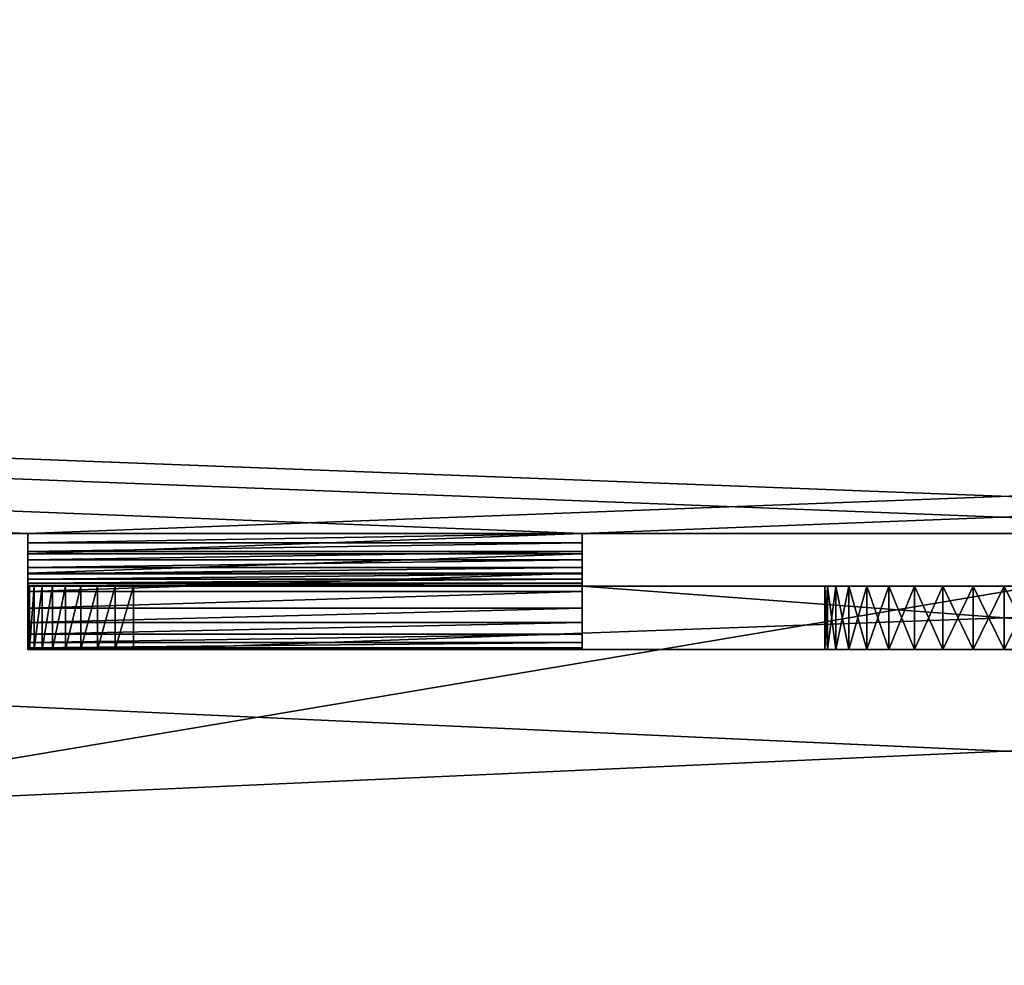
# Model space of a CAD drawing. Extents: x 4 to 901, y 3 to 274.
# Tile 326 of 656: x 444 to 453, y 251 to 260. Entities that reach past the tile are written whole.
import ezdxf

# ---------------------------------------------------------------- set-up
doc = ezdxf.new("R2010")
doc.units = 0

msp = doc.modelspace()

# ---------------------------------------------------------------- linework, layer by layer
for points in [[(864.984985, 271.109985, 256.950012), (462.234985, 255.009979, 256.950012), (40.284992, 271.109985, 256.950012)], [(40.284992, 271.109985, 256.950012), (462.234985, 255.009979, 256.950012), (456.984985, 255.009979, 256.950012)], [(40.284992, 271.109985, 256.950012), (456.984985, 255.009979, 256.950012), (448.984985, 255.009979, 256.950012)], [(448.984985, 255.009979, 256.950012), (443.734985, 255.009979, 256.950012), (40.284992, 271.109985, 256.950012)], [(40.284992, 271.109985, 256.950012), (443.734985, 255.009979, 256.950012), (442.984985, 255.009979, 256.950012)], [(40.284992, 271.109985, 257.549988), (443.734985, 255.009979, 257.549988), (864.984985, 271.109985, 257.549988)], [(40.284992, 271.109985, 257.549988), (442.984985, 255.009979, 257.549988), (443.734985, 255.009979, 257.549988)], [(40.284992, 234.309982, 257.549988), (443.81134, 236.025177, 257.549988), (40.284992, 271.109985, 257.549988)], [(40.284992, 271.109985, 257.549988), (443.81134, 236.025177, 257.549988), (443.642975, 236.070297, 257.549988)], [(864.984985, 271.109985, 257.549988), (443.734985, 255.009979, 257.549988), (448.984985, 255.009979, 257.549988)], [(864.984985, 271.109985, 257.549988), (448.984985, 255.009979, 257.549988), (456.984985, 255.009979, 257.549988)], [(507.984985, 263.709991, 20.949999), (397.984985, 263.709991, 20.949999), (397.984985, 245.209976, 20.949999)], [(507.984985, 263.709991, 20.949999), (397.984985, 245.209976, 20.949999), (507.984985, 245.209976, 20.949999)], [(507.984985, 263.709991, 19.949999), (507.984985, 245.209976, 19.949999), (397.984985, 245.209976, 19.949999)], [(507.984985, 263.709991, 19.949999), (397.984985, 245.209976, 19.949999), (397.984985, 263.709991, 19.949999)], [(507.984985, 263.709991, 272.950012), (397.984985, 263.709991, 272.950012), (397.984985, 245.209976, 272.950012)], [(507.984985, 263.709991, 272.950012), (397.984985, 245.209976, 272.950012), (507.984985, 245.209976, 272.950012)], [(507.984985, 263.709991, 271.950012), (507.984985, 245.209976, 271.950012), (397.984985, 245.209976, 271.950012)], [(507.984985, 263.709991, 271.950012), (397.984985, 245.209976, 271.950012), (397.984985, 263.709991, 271.950012)], [(864.984985, 234.309982, 35.349995), (40.984989, 234.309982, 35.349995), (613.484985, 260.209991, 35.349995)], [(613.484985, 260.209991, 35.349995), (40.984989, 234.309982, 35.349995), (292.484985, 260.209991, 35.349995)], [(40.984989, 234.309982, 35.949997), (864.984985, 234.309982, 35.949997), (292.484985, 260.209991, 35.949997)], [(292.484985, 260.209991, 35.949997), (864.984985, 234.309982, 35.949997), (613.484985, 260.209991, 35.949997)], [(443.734985, 255.009979, 257.549988), (442.984985, 255.009979, 257.549988), (443.734985, 255.009979, 256.950012)], [(443.734985, 255.009979, 256.950012), (442.984985, 255.009979, 257.549988), (442.984985, 255.009979, 256.950012)], [(448.984985, 255.009979, 257.549988), (443.734985, 255.009979, 257.549988), (443.734985, 254.81897, 257.533295)], [(448.984985, 255.009979, 257.549988), (443.734985, 254.81897, 257.533295), (448.984985, 254.81897, 257.533295)], [(448.984985, 254.923157, 256.942413), (443.734985, 254.923157, 256.942413), (448.984985, 255.009979, 256.950012)], [(448.984985, 255.009979, 256.950012), (443.734985, 254.923157, 256.942413), (443.734985, 255.009979, 256.950012)], [(443.734985, 254.923157, 256.942413), (443.734985, 254.81897, 257.533295), (443.734985, 255.009979, 256.950012)], [(443.734985, 255.009979, 256.950012), (443.734985, 254.81897, 257.533295), (443.734985, 255.009979, 257.549988)], [(448.984985, 255.009979, 257.549988), (448.984985, 255.009979, 256.950012), (456.984985, 255.009979, 257.549988)], [(456.984985, 255.009979, 257.549988), (448.984985, 255.009979, 256.950012), (456.984985, 255.009979, 256.950012)], [(448.984985, 255.009979, 256.950012), (448.984985, 255.009979, 257.549988), (448.984985, 254.923157, 256.942413)], [(448.984985, 254.923157, 256.942413), (448.984985, 255.009979, 257.549988), (448.984985, 254.81897, 257.533295)], [(448.984985, 254.838974, 256.919861), (443.734985, 254.838974, 256.919861), (448.984985, 254.923157, 256.942413)], [(448.984985, 254.923157, 256.942413), (443.734985, 254.838974, 256.919861), (443.734985, 254.923157, 256.942413)], [(443.734985, 254.838974, 256.919861), (443.734985, 254.633759, 257.483673), (443.734985, 254.923157, 256.942413)], [(443.734985, 254.923157, 256.942413), (443.734985, 254.633759, 257.483673), (443.734985, 254.81897, 257.533295)], [(448.984985, 254.759979, 256.882996), (443.734985, 254.759979, 256.882996), (448.984985, 254.838974, 256.919861)], [(448.984985, 254.838974, 256.919861), (443.734985, 254.759979, 256.882996), (443.734985, 254.838974, 256.919861)], [(443.734985, 254.759979, 256.882996), (443.734985, 254.459976, 257.402618), (443.734985, 254.838974, 256.919861)], [(443.734985, 254.838974, 256.919861), (443.734985, 254.459976, 257.402618), (443.734985, 254.633759, 257.483673)], [(448.984985, 254.923157, 256.942413), (448.984985, 254.81897, 257.533295), (448.984985, 254.838974, 256.919861)], [(448.984985, 254.838974, 256.919861), (448.984985, 254.81897, 257.533295), (448.984985, 254.633759, 257.483673)], [(448.984985, 254.838974, 256.919861), (448.984985, 254.633759, 257.483673), (448.984985, 254.759979, 256.882996)], [(448.984985, 254.81897, 257.533295), (443.734985, 254.81897, 257.533295), (443.734985, 254.633759, 257.483673)], [(448.984985, 254.81897, 257.533295), (443.734985, 254.633759, 257.483673), (448.984985, 254.633759, 257.483673)], [(448.984985, 254.688583, 256.833008), (443.734985, 254.688583, 256.833008), (448.984985, 254.759979, 256.882996)], [(448.984985, 254.759979, 256.882996), (443.734985, 254.688583, 256.833008), (443.734985, 254.759979, 256.882996)], [(443.734985, 254.688583, 256.833008), (443.734985, 254.302917, 257.292633), (443.734985, 254.759979, 256.882996)], [(443.734985, 254.759979, 256.882996), (443.734985, 254.302917, 257.292633), (443.734985, 254.459976, 257.402618)], [(448.984985, 254.759979, 256.882996), (448.984985, 254.633759, 257.483673), (448.984985, 254.459976, 257.402618)], [(448.984985, 254.759979, 256.882996), (448.984985, 254.459976, 257.402618), (448.984985, 254.688583, 256.833008)], [(448.984985, 254.626953, 256.771393), (443.734985, 254.626953, 256.771393), (448.984985, 254.688583, 256.833008)], [(448.984985, 254.688583, 256.833008), (443.734985, 254.626953, 256.771393), (443.734985, 254.688583, 256.833008)], [(443.734985, 254.626953, 256.771393), (443.734985, 254.167328, 257.157074), (443.734985, 254.688583, 256.833008)], [(443.734985, 254.688583, 256.833008), (443.734985, 254.167328, 257.157074), (443.734985, 254.302917, 257.292633)], [(448.984985, 254.688583, 256.833008), (448.984985, 254.459976, 257.402618), (448.984985, 254.302917, 257.292633)], [(448.984985, 254.688583, 256.833008), (448.984985, 254.302917, 257.292633), (448.984985, 254.626953, 256.771393)], [(448.984985, 254.633759, 257.483673), (443.734985, 254.633759, 257.483673), (443.734985, 254.459976, 257.402618)], [(448.984985, 254.633759, 257.483673), (443.734985, 254.459976, 257.402618), (448.984985, 254.459976, 257.402618)], [(448.984985, 254.576965, 256.700012), (443.734985, 254.576965, 256.700012), (448.984985, 254.626953, 256.771393)], [(448.984985, 254.626953, 256.771393), (443.734985, 254.576965, 256.700012), (443.734985, 254.626953, 256.771393)], [(443.734985, 254.576965, 256.700012), (443.734985, 254.057358, 257), (443.734985, 254.626953, 256.771393)], [(443.734985, 254.626953, 256.771393), (443.734985, 254.057358, 257), (443.734985, 254.167328, 257.157074)], [(448.984985, 254.540131, 256.621002), (443.734985, 254.540131, 256.621002), (448.984985, 254.576965, 256.700012)], [(448.984985, 254.576965, 256.700012), (443.734985, 254.540131, 256.621002), (443.734985, 254.576965, 256.700012)], [(443.734985, 254.540131, 256.621002), (443.734985, 253.976318, 256.826233), (443.734985, 254.576965, 256.700012)], [(443.734985, 254.576965, 256.700012), (443.734985, 253.976318, 256.826233), (443.734985, 254.057358, 257)], [(448.984985, 254.626953, 256.771393), (448.984985, 254.302917, 257.292633), (448.984985, 254.167328, 257.157074)], [(448.984985, 254.626953, 256.771393), (448.984985, 254.167328, 257.157074), (448.984985, 254.576965, 256.700012)], [(448.984985, 254.576965, 256.700012), (448.984985, 254.167328, 257.157074), (448.984985, 254.057358, 257)], [(448.984985, 254.576965, 256.700012), (448.984985, 254.057358, 257), (448.984985, 254.540131, 256.621002)], [(448.984985, 254.517578, 256.536804), (443.734985, 254.517578, 256.536804), (448.984985, 254.540131, 256.621002)], [(448.984985, 254.540131, 256.621002), (443.734985, 254.517578, 256.536804), (443.734985, 254.540131, 256.621002)], [(443.734985, 254.517578, 256.536804), (443.734985, 253.926697, 256.641022), (443.734985, 254.540131, 256.621002)], [(443.734985, 254.540131, 256.621002), (443.734985, 253.926697, 256.641022), (443.734985, 253.976318, 256.826233)], [(448.984985, 254.509979, 256.450012), (443.734985, 254.509979, 256.450012), (448.984985, 254.517578, 256.536804)], [(448.984985, 254.517578, 256.536804), (443.734985, 254.509979, 256.450012), (443.734985, 254.517578, 256.536804)], [(443.734985, 254.509979, 256.450012), (443.734985, 253.909988, 256.450012), (443.734985, 254.517578, 256.536804)], [(443.734985, 254.517578, 256.536804), (443.734985, 253.909988, 256.450012), (443.734985, 253.926697, 256.641022)], [(443.734985, 253.909988, 240.550003), (443.734985, 253.909988, 256.450012), (443.734985, 254.509979, 240.550003)], [(443.734985, 254.509979, 240.550003), (443.734985, 253.909988, 256.450012), (443.734985, 254.509979, 256.450012)], [(451.892242, 254.509979, 246.252274), (451.682709, 254.509979, 246.04274), (443.734985, 254.509979, 256.450012)], [(448.984985, 254.509979, 256.450012), (452.403564, 254.509979, 246.54747), (443.734985, 254.509979, 256.450012)], [(443.734985, 254.509979, 256.450012), (452.403564, 254.509979, 246.54747), (452.134979, 254.509979, 246.422241)], [(443.734985, 254.509979, 256.450012), (452.134979, 254.509979, 246.422241), (451.892242, 254.509979, 246.252274)], [(451.285004, 254.509979, 244.949997), (451.310822, 254.509979, 244.6548), (443.734985, 254.509979, 240.550003)], [(443.734985, 254.509979, 240.550003), (451.310822, 254.509979, 244.6548), (451.387512, 254.509979, 244.368561)], [(443.734985, 254.509979, 240.550003), (451.387512, 254.509979, 244.368561), (443.750183, 254.509979, 240.376358)], [(451.682709, 254.509979, 246.04274), (451.512756, 254.509979, 245.800003), (443.734985, 254.509979, 256.450012)], [(443.734985, 254.509979, 256.450012), (451.512756, 254.509979, 245.800003), (451.387512, 254.509979, 245.531433)], [(443.734985, 254.509979, 256.450012), (451.387512, 254.509979, 245.531433), (443.734985, 254.509979, 240.550003)], [(443.734985, 254.509979, 240.550003), (451.387512, 254.509979, 245.531433), (451.310822, 254.509979, 245.245209)], [(443.734985, 254.509979, 240.550003), (451.310822, 254.509979, 245.245209), (451.285004, 254.509979, 244.949997)], [(443.734985, 253.909988, 240.550003), (443.734985, 254.509979, 240.550003), (443.750183, 254.509979, 240.376358)], [(443.734985, 253.909988, 240.550003), (443.750183, 254.509979, 240.376358), (443.750183, 253.909988, 240.376358)], [(443.750183, 254.509979, 240.376358), (451.387512, 254.509979, 244.368561), (443.795288, 254.509979, 240.207977)], [(443.750183, 253.909988, 240.376358), (443.750183, 254.509979, 240.376358), (443.795288, 254.509979, 240.207977)], [(443.750183, 253.909988, 240.376358), (443.795288, 254.509979, 240.207977), (443.795288, 253.909988, 240.207977)], [(451.387512, 254.509979, 244.368561), (443.868958, 254.509979, 240.050003), (443.795288, 254.509979, 240.207977)], [(443.795288, 253.909988, 240.207977), (443.795288, 254.509979, 240.207977), (443.868958, 254.509979, 240.050003)], [(443.795288, 253.909988, 240.207977), (443.868958, 254.509979, 240.050003), (443.868958, 253.909988, 240.050003)], [(451.387512, 254.509979, 244.368561), (443.968933, 254.509979, 239.907211), (443.868958, 254.509979, 240.050003)], [(443.868958, 253.909988, 240.050003), (443.868958, 254.509979, 240.050003), (443.968933, 254.509979, 239.907211)], [(443.868958, 253.909988, 240.050003), (443.968933, 254.509979, 239.907211), (443.968933, 253.909988, 239.907211)], [(451.512756, 254.509979, 244.099991), (444.092194, 254.509979, 239.783951), (443.968933, 254.509979, 239.907211)], [(451.512756, 254.509979, 244.099991), (443.968933, 254.509979, 239.907211), (451.387512, 254.509979, 244.368561)], [(443.968933, 253.909988, 239.907211), (443.968933, 254.509979, 239.907211), (444.092194, 254.509979, 239.783951)], [(443.968933, 253.909988, 239.907211), (444.092194, 254.509979, 239.783951), (444.092194, 253.909988, 239.783951)], [(444.234985, 254.509979, 239.683975), (444.092194, 254.509979, 239.783951), (451.512756, 254.509979, 244.099991)], [(444.092194, 253.909988, 239.783951), (444.092194, 254.509979, 239.783951), (444.234985, 254.509979, 239.683975)], [(444.092194, 253.909988, 239.783951), (444.234985, 254.509979, 239.683975), (444.234985, 253.909988, 239.683975)], [(444.392975, 254.509979, 239.610306), (444.234985, 254.509979, 239.683975), (451.512756, 254.509979, 244.099991)], [(444.234985, 253.909988, 239.683975), (444.234985, 254.509979, 239.683975), (444.392975, 254.509979, 239.610306)], [(444.234985, 253.909988, 239.683975), (444.392975, 254.509979, 239.610306), (444.392975, 253.909988, 239.610306)], [(451.512756, 254.509979, 244.099991), (444.56134, 254.509979, 239.565201), (444.392975, 254.509979, 239.610306)], [(444.392975, 253.909988, 239.610306), (444.392975, 254.509979, 239.610306), (444.56134, 254.509979, 239.565201)], [(444.392975, 253.909988, 239.610306), (444.56134, 254.509979, 239.565201), (444.56134, 253.909988, 239.565201)], [(451.512756, 254.509979, 244.099991), (444.734985, 254.509979, 239.549988), (444.56134, 254.509979, 239.565201)], [(444.56134, 253.909988, 239.565201), (444.56134, 254.509979, 239.565201), (444.734985, 254.509979, 239.549988)], [(444.56134, 253.909988, 239.565201), (444.734985, 254.509979, 239.549988), (444.734985, 253.909988, 239.549988)], [(451.682709, 254.509979, 243.857254), (451.892242, 254.509979, 243.64772), (444.734985, 254.509979, 239.549988)], [(444.734985, 254.509979, 239.549988), (451.892242, 254.509979, 243.64772), (452.134979, 254.509979, 243.477753)], [(444.734985, 254.509979, 239.549988), (452.134979, 254.509979, 243.477753), (452.403564, 254.509979, 243.352524)], [(452.403564, 254.509979, 243.352524), (452.689789, 254.509979, 243.275818), (444.734985, 254.509979, 239.549988)], [(444.734985, 254.509979, 239.549988), (452.689789, 254.509979, 243.275818), (452.984985, 254.509979, 243.25)], [(444.734985, 254.509979, 239.549988), (452.984985, 254.509979, 243.25), (461.234985, 254.509979, 239.549988)], [(451.682709, 254.509979, 243.857254), (444.734985, 254.509979, 239.549988), (451.512756, 254.509979, 244.099991)], [(444.734985, 254.509979, 239.549988), (461.234985, 254.509979, 239.549988), (444.734985, 253.909988, 239.549988)], [(444.734985, 253.909988, 239.549988), (461.234985, 254.509979, 239.549988), (461.234985, 253.909988, 239.549988)], [(448.984985, 254.540131, 256.621002), (448.984985, 254.057358, 257), (448.984985, 253.976318, 256.826233)], [(448.984985, 254.540131, 256.621002), (448.984985, 253.976318, 256.826233), (448.984985, 254.517578, 256.536804)], [(448.984985, 254.517578, 256.536804), (448.984985, 253.976318, 256.826233), (448.984985, 253.926697, 256.641022)], [(448.984985, 254.517578, 256.536804), (448.984985, 253.926697, 256.641022), (448.984985, 254.509979, 256.450012)], [(456.984985, 254.509979, 256.450012), (452.984985, 254.509979, 246.649994), (448.984985, 254.509979, 256.450012)], [(452.984985, 254.509979, 246.649994), (452.689789, 254.509979, 246.624176), (448.984985, 254.509979, 256.450012)], [(448.984985, 254.509979, 256.450012), (452.689789, 254.509979, 246.624176), (452.403564, 254.509979, 246.54747)], [(448.984985, 254.509979, 256.450012), (448.984985, 253.926697, 256.641022), (448.984985, 253.909988, 256.450012)], [(448.984985, 253.909988, 256.450012), (456.984985, 253.909988, 256.450012), (448.984985, 254.509979, 256.450012)], [(448.984985, 254.509979, 256.450012), (456.984985, 253.909988, 256.450012), (456.984985, 254.509979, 256.450012)], [(451.310822, 253.909988, 244.6548), (451.310822, 254.509979, 244.6548), (451.285004, 253.909988, 244.949997)], [(451.285004, 253.909988, 244.949997), (451.310822, 254.509979, 244.6548), (451.285004, 254.509979, 244.949997)], [(451.285004, 253.909988, 244.949997), (451.285004, 254.509979, 244.949997), (451.310822, 253.909988, 245.245209)], [(451.310822, 253.909988, 245.245209), (451.285004, 254.509979, 244.949997), (451.310822, 254.509979, 245.245209)], [(451.387512, 253.909988, 244.368561), (451.387512, 254.509979, 244.368561), (451.310822, 253.909988, 244.6548)], [(451.310822, 253.909988, 244.6548), (451.387512, 254.509979, 244.368561), (451.310822, 254.509979, 244.6548)], [(451.310822, 253.909988, 245.245209), (451.310822, 254.509979, 245.245209), (451.387512, 253.909988, 245.531433)], [(451.387512, 253.909988, 245.531433), (451.310822, 254.509979, 245.245209), (451.387512, 254.509979, 245.531433)], [(451.512756, 253.909988, 244.099991), (451.512756, 254.509979, 244.099991), (451.387512, 253.909988, 244.368561)], [(451.387512, 253.909988, 244.368561), (451.512756, 254.509979, 244.099991), (451.387512, 254.509979, 244.368561)], [(451.387512, 253.909988, 245.531433), (451.387512, 254.509979, 245.531433), (451.512756, 253.909988, 245.800003)], [(451.512756, 253.909988, 245.800003), (451.387512, 254.509979, 245.531433), (451.512756, 254.509979, 245.800003)], [(451.682709, 253.909988, 243.857254), (451.682709, 254.509979, 243.857254), (451.512756, 253.909988, 244.099991)], [(451.512756, 253.909988, 244.099991), (451.682709, 254.509979, 243.857254), (451.512756, 254.509979, 244.099991)], [(451.512756, 253.909988, 245.800003), (451.512756, 254.509979, 245.800003), (451.682709, 253.909988, 246.04274)], [(451.682709, 253.909988, 246.04274), (451.512756, 254.509979, 245.800003), (451.682709, 254.509979, 246.04274)], [(451.892242, 253.909988, 243.64772), (451.892242, 254.509979, 243.64772), (451.682709, 253.909988, 243.857254)], [(451.682709, 253.909988, 243.857254), (451.892242, 254.509979, 243.64772), (451.682709, 254.509979, 243.857254)], [(451.682709, 253.909988, 246.04274), (451.682709, 254.509979, 246.04274), (451.892242, 253.909988, 246.252274)], [(451.892242, 253.909988, 246.252274), (451.682709, 254.509979, 246.04274), (451.892242, 254.509979, 246.252274)], [(452.134979, 253.909988, 243.477753), (452.134979, 254.509979, 243.477753), (451.892242, 253.909988, 243.64772)], [(451.892242, 253.909988, 243.64772), (452.134979, 254.509979, 243.477753), (451.892242, 254.509979, 243.64772)], [(451.892242, 253.909988, 246.252274), (451.892242, 254.509979, 246.252274), (452.134979, 253.909988, 246.422241)], [(452.134979, 253.909988, 246.422241), (451.892242, 254.509979, 246.252274), (452.134979, 254.509979, 246.422241)], [(452.403564, 253.909988, 243.352524), (452.403564, 254.509979, 243.352524), (452.134979, 253.909988, 243.477753)], [(452.134979, 253.909988, 243.477753), (452.403564, 254.509979, 243.352524), (452.134979, 254.509979, 243.477753)], [(452.134979, 253.909988, 246.422241), (452.134979, 254.509979, 246.422241), (452.403564, 253.909988, 246.54747)], [(452.403564, 253.909988, 246.54747), (452.134979, 254.509979, 246.422241), (452.403564, 254.509979, 246.54747)], [(452.689789, 253.909988, 243.275818), (452.689789, 254.509979, 243.275818), (452.403564, 253.909988, 243.352524)], [(452.403564, 253.909988, 243.352524), (452.689789, 254.509979, 243.275818), (452.403564, 254.509979, 243.352524)], [(452.403564, 253.909988, 246.54747), (452.403564, 254.509979, 246.54747), (452.689789, 253.909988, 246.624176)], [(452.689789, 253.909988, 246.624176), (452.403564, 254.509979, 246.54747), (452.689789, 254.509979, 246.624176)], [(452.984985, 253.909988, 243.25), (452.984985, 254.509979, 243.25), (452.689789, 253.909988, 243.275818)], [(452.689789, 253.909988, 243.275818), (452.984985, 254.509979, 243.25), (452.689789, 254.509979, 243.275818)], [(452.689789, 253.909988, 246.624176), (452.689789, 254.509979, 246.624176), (452.984985, 253.909988, 246.649994)], [(452.984985, 253.909988, 246.649994), (452.689789, 254.509979, 246.624176), (452.984985, 254.509979, 246.649994)], [(453.280182, 254.509979, 246.624176), (452.984985, 254.509979, 246.649994), (456.984985, 254.509979, 256.450012)], [(461.234985, 254.509979, 239.549988), (452.984985, 254.509979, 243.25), (453.280182, 254.509979, 243.275818)], [(452.984985, 253.909988, 246.649994), (452.984985, 254.509979, 246.649994), (453.280182, 253.909988, 246.624176)], [(453.280182, 253.909988, 246.624176), (452.984985, 254.509979, 246.649994), (453.280182, 254.509979, 246.624176)], [(453.280182, 253.909988, 243.275818), (453.280182, 254.509979, 243.275818), (452.984985, 253.909988, 243.25)], [(452.984985, 253.909988, 243.25), (453.280182, 254.509979, 243.275818), (452.984985, 254.509979, 243.25)], [(448.984985, 254.459976, 257.402618), (443.734985, 254.459976, 257.402618), (443.734985, 254.302917, 257.292633)], [(448.984985, 254.459976, 257.402618), (443.734985, 254.302917, 257.292633), (448.984985, 254.302917, 257.292633)], [(448.984985, 254.302917, 257.292633), (443.734985, 254.302917, 257.292633), (443.734985, 254.167328, 257.157074)], [(448.984985, 254.302917, 257.292633), (443.734985, 254.167328, 257.157074), (448.984985, 254.167328, 257.157074)], [(448.984985, 254.167328, 257.157074), (443.734985, 254.167328, 257.157074), (443.734985, 254.057358, 257)], [(448.984985, 254.167328, 257.157074), (443.734985, 254.057358, 257), (448.984985, 254.057358, 257)], [(448.984985, 254.057358, 257), (443.734985, 254.057358, 257), (443.734985, 253.976318, 256.826233)], [(448.984985, 254.057358, 257), (443.734985, 253.976318, 256.826233), (448.984985, 253.976318, 256.826233)], [(448.984985, 253.976318, 256.826233), (443.734985, 253.976318, 256.826233), (443.734985, 253.926697, 256.641022)], [(448.984985, 253.976318, 256.826233), (443.734985, 253.926697, 256.641022), (448.984985, 253.926697, 256.641022)], [(448.984985, 253.926697, 256.641022), (443.734985, 253.926697, 256.641022), (443.734985, 253.909988, 256.450012)], [(448.984985, 253.926697, 256.641022), (443.734985, 253.909988, 256.450012), (448.984985, 253.909988, 256.450012)], [(443.734985, 253.909988, 256.450012), (451.512756, 253.909988, 245.800003), (451.682709, 253.909988, 246.04274)], [(452.134979, 253.909988, 246.422241), (448.984985, 253.909988, 256.450012), (443.734985, 253.909988, 256.450012)], [(452.134979, 253.909988, 246.422241), (443.734985, 253.909988, 256.450012), (451.892242, 253.909988, 246.252274)], [(451.892242, 253.909988, 246.252274), (443.734985, 253.909988, 256.450012), (451.682709, 253.909988, 246.04274)], [(451.310822, 253.909988, 244.6548), (443.734985, 253.909988, 240.550003), (451.387512, 253.909988, 244.368561)], [(451.387512, 253.909988, 244.368561), (443.734985, 253.909988, 240.550003), (443.750183, 253.909988, 240.376358)], [(451.310822, 253.909988, 244.6548), (451.285004, 253.909988, 244.949997), (443.734985, 253.909988, 240.550003)], [(443.734985, 253.909988, 240.550003), (451.285004, 253.909988, 244.949997), (451.310822, 253.909988, 245.245209)], [(443.734985, 253.909988, 240.550003), (451.310822, 253.909988, 245.245209), (443.734985, 253.909988, 256.450012)], [(443.734985, 253.909988, 256.450012), (451.310822, 253.909988, 245.245209), (451.387512, 253.909988, 245.531433)], [(443.734985, 253.909988, 256.450012), (451.387512, 253.909988, 245.531433), (451.512756, 253.909988, 245.800003)], [(451.387512, 253.909988, 244.368561), (443.750183, 253.909988, 240.376358), (443.795288, 253.909988, 240.207977)], [(443.795288, 253.909988, 240.207977), (443.868958, 253.909988, 240.050003), (451.387512, 253.909988, 244.368561)], [(451.387512, 253.909988, 244.368561), (443.868958, 253.909988, 240.050003), (443.968933, 253.909988, 239.907211)], [(451.387512, 253.909988, 244.368561), (443.968933, 253.909988, 239.907211), (451.512756, 253.909988, 244.099991)], [(451.512756, 253.909988, 244.099991), (443.968933, 253.909988, 239.907211), (444.092194, 253.909988, 239.783951)], [(451.512756, 253.909988, 244.099991), (444.092194, 253.909988, 239.783951), (444.234985, 253.909988, 239.683975)], [(444.392975, 253.909988, 239.610306), (451.512756, 253.909988, 244.099991), (444.234985, 253.909988, 239.683975)], [(444.56134, 253.909988, 239.565201), (451.512756, 253.909988, 244.099991), (444.392975, 253.909988, 239.610306)], [(444.734985, 253.909988, 239.549988), (451.682709, 253.909988, 243.857254), (444.56134, 253.909988, 239.565201)], [(444.56134, 253.909988, 239.565201), (451.682709, 253.909988, 243.857254), (451.512756, 253.909988, 244.099991)], [(452.689789, 253.909988, 243.275818), (452.403564, 253.909988, 243.352524), (444.734985, 253.909988, 239.549988)], [(444.734985, 253.909988, 239.549988), (452.403564, 253.909988, 243.352524), (452.134979, 253.909988, 243.477753)], [(461.234985, 253.909988, 239.549988), (453.280182, 253.909988, 243.275818), (444.734985, 253.909988, 239.549988)], [(444.734985, 253.909988, 239.549988), (453.280182, 253.909988, 243.275818), (452.984985, 253.909988, 243.25)], [(444.734985, 253.909988, 239.549988), (452.984985, 253.909988, 243.25), (452.689789, 253.909988, 243.275818)], [(452.134979, 253.909988, 243.477753), (451.892242, 253.909988, 243.64772), (444.734985, 253.909988, 239.549988)], [(444.734985, 253.909988, 239.549988), (451.892242, 253.909988, 243.64772), (451.682709, 253.909988, 243.857254)], [(452.403564, 253.909988, 246.54747), (448.984985, 253.909988, 256.450012), (452.134979, 253.909988, 246.422241)], [(452.403564, 253.909988, 246.54747), (452.689789, 253.909988, 246.624176), (448.984985, 253.909988, 256.450012)], [(448.984985, 253.909988, 256.450012), (452.689789, 253.909988, 246.624176), (452.984985, 253.909988, 246.649994)], [(448.984985, 253.909988, 256.450012), (452.984985, 253.909988, 246.649994), (456.984985, 253.909988, 256.450012)], [(456.984985, 253.909988, 256.450012), (452.984985, 253.909988, 246.649994), (453.280182, 253.909988, 246.624176)]]:
    msp.add_3dface(points)

doc.saveas('drawing.dxf')
